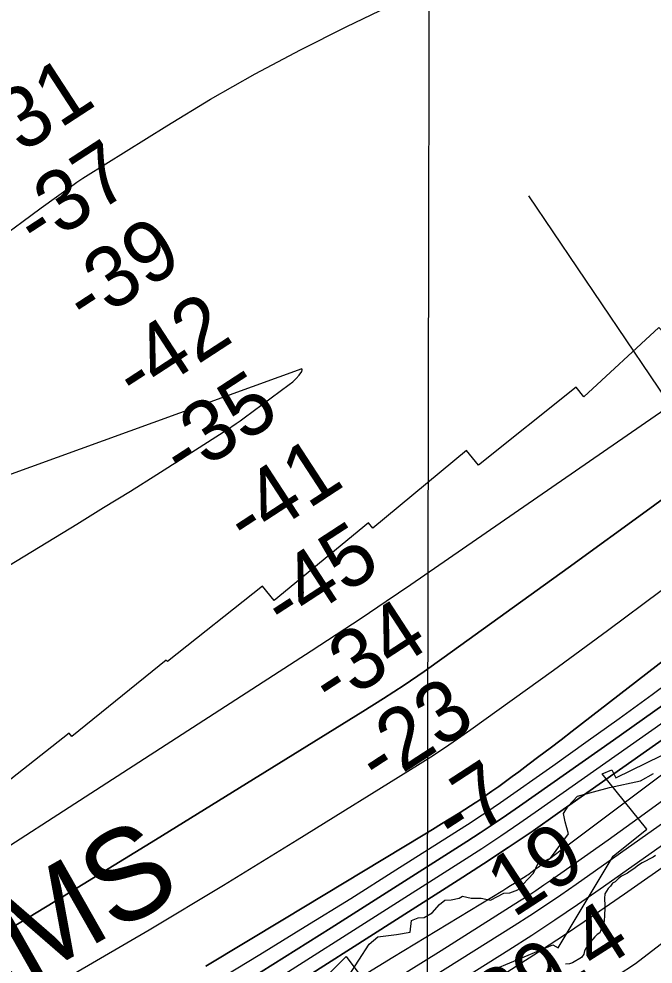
# Model space of a CAD drawing. Extents: x 3177385 to 3215275, y 903885 to 929304.
# Drawn here: x 3202058 to 3202756, y 915466 to 916506 of the extents above; entities that cross this region are included whole.
import ezdxf

# ---------------------------------------------------------------- set-up
doc = ezdxf.new("R2010")
doc.units = 0
for name, color, linetype in [('V-GRID-MAJR', 7, 'Continuous'), ('V-RIVR-EDGE', 7, 'Continuous'), ('V-RIVR-RANG', 7, 'Continuous'), ('V-RRAP-RVMT', 7, 'Continuous'), ('V-RRAP-RVMT-IDEN', 7, 'Continuous'), ('V-SITE-VEGE', 7, 'Continuous'), ('V-TOPO-DPTH', 7, 'Continuous'), ('V-TOPO-MAJR', 7, 'Continuous'), ('V-TOPO-MINR', 7, 'Continuous'), ('V-TOPO-WATR', 7, 'Continuous')]:
    doc.layers.add(name, color=color, linetype=linetype)

msp = doc.modelspace()

# ---------------------------------------------------------------- linework, layer by layer
at = {"layer": 'V-GRID-MAJR'}
msp.add_spline([(3202493.9, 909288.5), (3202507.2, 915348.3), (3202520.4, 921411.2), (3202533.6, 927474.2), (3202533.6, 927477.3)], degree=3, dxfattribs=at)
at = {"layer": 'V-RIVR-EDGE'}
msp.add_lwpolyline([(3202420.8, 915452.7), (3202443.5, 915487.9), (3202453.1, 915496.1), (3202473.5, 915498.7), (3202488.3, 915501.3), (3202490.1, 915513.9), (3202497.1, 915516.9), (3202504, 915517.3), (3202512.7, 915522.5), (3202520.6, 915531.6), (3202526.7, 915536.4), (3202533.6, 915536.8), (3202542.3, 915538.5), (3202546.2, 915540.7), (3202555.4, 915538.5), (3202566.7, 915538.4), (3202576.7, 915536.2), (3202591.5, 915544), (3202598, 915544.5), (3202606.7, 915547.9), (3202624.1, 915566.1), (3202628.9, 915576.5), (3202642.8, 915582.6), (3202662.5, 915609.5), (3202659, 915622.5), (3202656.9, 915631.7), (3202662.1, 915639.9), (3202672.6, 915650.8), (3202707.8, 915660.2), (3202741.7, 915667.5), (3202756.1, 915675.8)], dxfattribs=at)
at = {"layer": 'V-RIVR-RANG'}
msp.add_line((3203099.8, 915598.3), (3202619, 916311.3), dxfattribs=at)
at = {"layer": 'V-RRAP-RVMT'}
for points in [[(3202781.4, 916152.8), (3202777.8, 916149.5), (3202761.8, 916166.3), (3202679.4, 916090.2), (3202671.1, 916100.9), (3202563.5, 916015), (3202550.3, 916031.1), (3202447.3, 915945.5), (3202442.5, 915951.6), (3202339, 915866.2), (3202326.1, 915882), (3202221.6, 915798.8), (3202220.1, 915800.4), (3202116.5, 915716.6), (3202113.4, 915720.1), (3202018, 915645.1)], [(3202519.4, 915434.4), (3202645.4, 915487.3), (3202651.3, 915483.9), (3202711.7, 915584.7), (3202748.8, 915614.4), (3202699.7, 915675.2), (3202710.1, 915679.9), (3202714.8, 915670.9), (3202797.8, 915711.5)], [(3202351.4, 915407.7), (3202418, 915474.2), (3202459.7, 915418.9)]]:
    msp.add_lwpolyline(points, dxfattribs=at)
at = {"layer": 'V-SITE-VEGE'}
for p, q in [((3202758.3, 915585.5), (3202755.6, 915583.8)), ((3202739.7, 915574.8), (3202734.5, 915570.7)), ((3202743.5, 915577.6), (3202739.7, 915574.8)), ((3202755.6, 915583.8), (3202743.5, 915577.6)), ((3202727.3, 915566.2), (3202721, 915562.7)), ((3202730.4, 915568.3), (3202727.3, 915566.2)), ((3202734.5, 915570.7), (3202730.4, 915568.3)), ((3202711, 915555.1), (3202708.6, 915551.7)), ((3202713.8, 915556.5), (3202711, 915555.1)), ((3202717.6, 915560.3), (3202713.8, 915556.5)), ((3202721, 915562.7), (3202717.6, 915560.3)), ((3202702.7, 915543.4), (3202702, 915538.2)), ((3202706.2, 915549.3), (3202702.7, 915543.4)), ((3202708.6, 915551.7), (3202706.2, 915549.3)), ((3202702, 915538.2), (3202702.7, 915530.6)), ((3202702.7, 915527.5), (3202702, 915519.9)), ((3202702.7, 915530.6), (3202702.7, 915527.5)), ((3202701.7, 915513.3), (3202700.7, 915509.9)), ((3202702, 915519.9), (3202701.7, 915513.3)), ((3202698.3, 915503.3), (3202696.9, 915500.6)), ((3202700.7, 915509.9), (3202698.3, 915503.3)), ((3202691.7, 915496.1), (3202686.9, 915490.5)), ((3202694.1, 915498.5), (3202691.7, 915496.1)), ((3202696.9, 915500.6), (3202694.1, 915498.5)), ((3202680.3, 915480.5), (3202679.6, 915477.1)), ((3202682, 915484), (3202680.3, 915480.5)), ((3202684.1, 915486.4), (3202682, 915484)), ((3202686.9, 915490.5), (3202684.1, 915486.4)), ((3202676.8, 915473.3), (3202666.8, 915467.4)), ((3202679.6, 915477.1), (3202676.8, 915473.3)), ((3202663.7, 915466.4), (3202659.2, 915466)), ((3202666.8, 915467.4), (3202663.7, 915466.4))]:
    msp.add_line(p, q, dxfattribs=at)
at = {"layer": 'V-TOPO-DPTH'}
for points in [[(3204009.7, 916943), (3203424.3, 916473.1), (3203420.3, 916469.9), (3203416.4, 916466.8), (3203412.5, 916463.7), (3203408.6, 916460.5), (3203402.5, 916455.6), (3203399, 916452.9), (3203397.3, 916451.5), (3203396.9, 916451.2), (3203019.1, 916165.7), (3202930.4, 916099.1), (3202841.4, 916032.9), (3202751.9, 915967.3), (3202662.2, 915902), (3202525.9, 915803.6), (3202504, 915788.1), (3202481.8, 915772.9), (3202459.3, 915758.2), (3202436.6, 915743.8), (3202208.4, 915602.8), (3202106.3, 915540.1), (3202003.9, 915477.9)], [(3202003.9, 915477.9), (3202106.3, 915540.1), (3202208.4, 915602.8), (3202436.6, 915743.8), (3202459.3, 915758.2), (3202481.8, 915772.9), (3202504, 915788.1), (3202525.9, 915803.6), (3202662.2, 915902), (3202751.9, 915967.3), (3202841.4, 916032.9), (3202930.4, 916099.1), (3203019.1, 916165.7), (3203396.9, 916451.2), (3203397.3, 916451.5), (3203399, 916452.9), (3203402.5, 916455.6), (3203408.6, 916460.5), (3203412.5, 916463.7), (3203416.4, 916466.8), (3203420.3, 916469.9), (3203424.3, 916473.1), (3204009.7, 916943)], [(3202016.8, 915223.8), (3202541.4, 915558.3), (3202569, 915576.2), (3202596.4, 915594.3), (3202623.6, 915612.8), (3202650.6, 915631.6), (3202866.1, 915783.5), (3202976.9, 915862.3), (3203087.3, 915941.8), (3203197, 916022.2), (3203306.2, 916103.2), (3203504.1, 916251.4), (3203514, 916258.9), (3203523.8, 916266.4), (3203533.7, 916274), (3203543.4, 916281.7), (3203613.7, 916337.4), (3203658.4, 916373.2), (3203702.9, 916409.3), (3203747.1, 916445.7), (3203791, 916482.5), (3203970.9, 916634.7)], [(3203970.9, 916634.7), (3203791, 916482.5), (3203747.1, 916445.7), (3203702.9, 916409.3), (3203658.4, 916373.2), (3203613.7, 916337.4), (3203543.4, 916281.7), (3203533.7, 916274), (3203523.8, 916266.4), (3203514, 916258.9), (3203504.1, 916251.4), (3203306.2, 916103.2), (3203197, 916022.2), (3203087.3, 915941.8), (3202976.9, 915862.3), (3202866.1, 915783.5), (3202650.6, 915631.6), (3202623.6, 915612.8), (3202596.4, 915594.3), (3202569, 915576.2), (3202541.4, 915558.3), (3202016.8, 915223.8)], [(3202932.2, 915928), (3202666.5, 915722.2), (3202654.4, 915712.9), (3202642.3, 915703.6), (3202630.1, 915694.3), (3202617.9, 915685.1), (3202608, 915677.7), (3202600.7, 915672.3), (3202593.3, 915666.8), (3202585.9, 915661.5), (3202578.4, 915656.2), (3202566.7, 915648), (3202565.1, 915646.8), (3202561.8, 915644.6), (3202560.1, 915643.6), (3202543.3, 915632.9), (3202533.2, 915626.5), (3202523.1, 915620.2), (3202512.9, 915614), (3202502.7, 915607.8), (3202350.2, 915515.9), (3202263.7, 915463.9)], [(3202932.2, 915928), (3202666.5, 915722.2), (3202654.4, 915712.9), (3202642.3, 915703.6), (3202630.1, 915694.3), (3202617.9, 915685.1), (3202608, 915677.7), (3202600.7, 915672.3), (3202593.3, 915666.8), (3202585.9, 915661.5), (3202578.4, 915656.2), (3202566.7, 915648), (3202565.1, 915646.8), (3202561.8, 915644.6), (3202560.1, 915643.6), (3202543.3, 915632.9), (3202533.2, 915626.5), (3202523.1, 915620.2), (3202512.9, 915614), (3202502.7, 915607.8), (3202350.2, 915515.9), (3202263.7, 915463.9)], [(3202119, 915455.7), (3202201.4, 915503.7), (3202283.1, 915552.8), (3202364.4, 915602.6), (3202496.4, 915684.8), (3202511.3, 915694.2), (3202526.1, 915703.9), (3202540.6, 915713.9), (3202555.1, 915724.1), (3202645.9, 915789.6), (3202705.4, 915833), (3202764.5, 915876.9)], [(3202119, 915455.7), (3202201.4, 915503.7), (3202283.1, 915552.8), (3202364.4, 915602.6), (3202496.4, 915684.8), (3202511.3, 915694.2), (3202526.1, 915703.9), (3202540.6, 915713.9), (3202555.1, 915724.1), (3202645.9, 915789.6), (3202705.4, 915833), (3202764.5, 915876.9)], [(3202311.9, 915449.4), (3202401.5, 915505.9), (3202550.7, 915600.9), (3202565.4, 915610.4), (3202579.9, 915620), (3202594.4, 915629.8), (3202608.7, 915639.7), (3202712, 915712.4), (3202777.7, 915758.9)], [(3202777.7, 915758.9), (3202712, 915712.4), (3202608.7, 915639.7), (3202594.4, 915629.8), (3202579.9, 915620), (3202565.4, 915610.4), (3202550.7, 915600.9), (3202401.5, 915505.9), (3202311.9, 915449.4)], [(3202470.1, 915448.2), (3202522.4, 915481), (3202608.8, 915535.5), (3202617.8, 915541.3), (3202626.7, 915547.1), (3202635.5, 915553.1), (3202644.3, 915559.2), (3202706.2, 915602.9), (3202745.7, 915631.2), (3202785, 915659.8)]]:
    msp.add_lwpolyline(points, dxfattribs=at)
at = {"layer": 'V-TOPO-MAJR'}
for points in [[(3201942.4, 915047.1), (3202590.8, 915454.7), (3202624.5, 915476.3), (3202658.1, 915498.2), (3202691.3, 915520.6), (3202724.3, 915543.4), (3203116.5, 915818.1), (3203196.6, 915875.1), (3203276.1, 915933), (3203354.7, 915992.1), (3203432.6, 916052.1), (3203558, 916150), (3203572.7, 916161.7), (3203587.4, 916173.5), (3203601.9, 916185.4), (3203616.4, 916197.4), (3203692.5, 916261.4), (3203744.9, 916305.6), (3203797.1, 916350), (3203849.1, 916394.7), (3203900.9, 916439.6), (3204029, 916551)], [(3202040.5, 916266.9), (3202061.5, 916282.5), (3202082.7, 916298), (3202119, 916324.2), (3202122.1, 916326.4), (3202125.2, 916328.5), (3202128.4, 916330.6), (3202131.5, 916332.7), (3202220.8, 916388.5), (3202269.1, 916417.6), (3202318, 916445.6), (3202367.8, 916472), (3202418.2, 916497.4), (3202519.5, 916546.5)], [(3203385.3, 916510.2), (3203366.6, 916496.3), (3203347.8, 916482.6), (3203328.8, 916469), (3203173.1, 916358.7), (3203076.1, 916290.3), (3202979, 916222.1), (3202881.5, 916154.3), (3202783.9, 916086.7), (3202489.2, 915883.4), (3202462, 915864.8), (3202434.6, 915846.4), (3202407.1, 915828.2), (3202379.5, 915810.2), (3201775.6, 915420.1)], [(3201417.2, 915521.1), (3202122, 915950.2), (3202151.4, 915968.3), (3202180.8, 915986.4), (3202210, 916004.8), (3202239.1, 916023.3), (3202287.9, 916054.6), (3202292.5, 916057.6), (3202297.1, 916060.7), (3202301.6, 916063.9), (3202306.1, 916067.1), (3202355.4, 916103.6), (3202359.3, 916106.8), (3202363, 916110.2), (3202366.3, 916114), (3202369.4, 916118), (3202369.6, 916119.7), (3202369.2, 916120.9), (3201692.5, 915875.6)]]:
    msp.add_lwpolyline(points, dxfattribs=at)
at = {"layer": 'V-TOPO-MINR'}
for points in [[(3202003.9, 915477.9), (3202106.3, 915540.1), (3202208.4, 915602.8), (3202436.6, 915743.8), (3202459.3, 915758.2), (3202481.8, 915772.9), (3202504, 915788.1), (3202525.9, 915803.6), (3202662.2, 915902), (3202751.9, 915967.3), (3202841.4, 916032.9), (3202930.4, 916099.1), (3203019.1, 916165.7), (3203396.9, 916451.2), (3203397.3, 916451.5), (3203399, 916452.9), (3203402.5, 916455.6), (3203408.6, 916460.5), (3203412.5, 916463.7), (3203416.4, 916466.8), (3203420.3, 916469.9), (3203424.3, 916473.1), (3204009.7, 916943)], [(3201978.8, 915222.5), (3202070, 915278.2), (3202160.7, 915334.6), (3202251.1, 915391.7), (3202546.1, 915579.6), (3202567.2, 915593.3), (3202588.2, 915607.1), (3202609, 915621.3), (3202629.7, 915635.6), (3202777.8, 915739.9), (3202872.3, 915806.9), (3202966.4, 915874.3), (3203060, 915942.4), (3203153.3, 916011), (3203507.6, 916273.2), (3203511.5, 916276), (3203515.3, 916278.9), (3203519.1, 916281.8), (3203522.9, 916284.8), (3203551.7, 916307.4), (3203569.8, 916321.8)], [(3202438.3, 915404.9), (3202602.8, 915508.5), (3202620, 915519.6), (3202637.2, 915530.8), (3202654.1, 915542.3), (3202670.9, 915554), (3202789.6, 915637.8), (3202865.3, 915692.2), (3202940.4, 915747.2), (3203014.6, 915803.5), (3203088.2, 915860.5), (3203202.7, 915950.6), (3203242.3, 915981.7), (3203282, 916012.7), (3203321.9, 916043.5), (3203361.8, 916074.2), (3203385.4, 916092.2), (3203413.5, 916113.8), (3203441.7, 916135.4), (3203469.8, 916157.1), (3203497.9, 916178.8), (3203526, 916200.5), (3203553.9, 916222.5)], [(3201986.5, 915101.5), (3202061.5, 915146.4), (3202135.9, 915192.1), (3202210.1, 915238.2), (3202596.8, 915481.6), (3202622.3, 915498), (3202647.6, 915514.6), (3202672.6, 915531.6), (3202697.5, 915548.8), (3202873, 915672.8), (3202984.8, 915753.2), (3203095.5, 915834.9), (3203204.8, 915918.7), (3203313.1, 916003.7), (3203545, 916189.3), (3203547.2, 916191.1), (3203549.5, 916192.9), (3203551.8, 916194.7), (3203554.1, 916196.4)], [(3201820.6, 914924.1), (3202062.6, 915061.3), (3202169.2, 915122.5), (3202275.4, 915184.4), (3202381, 915247.4), (3202486.1, 915311.1), (3202654.1, 915414), (3202674.8, 915426.9), (3202695.5, 915440), (3202716, 915453.3), (3202736.4, 915466.8), (3203420.5, 915994), (3203422.1, 915995.3), (3203453, 916020), (3203484, 916044.6), (3203515.2, 916069.1), (3203546.4, 916093.4), (3203549.3, 916095.7), (3203579, 916119)], [(3202263.7, 915463.9), (3202350.2, 915515.9), (3202502.7, 915607.8), (3202512.9, 915614), (3202523.1, 915620.2), (3202533.2, 915626.5), (3202543.3, 915632.9), (3202560.1, 915643.6), (3202561.8, 915644.6), (3202565.1, 915646.8), (3202566.7, 915648), (3202578.4, 915656.2), (3202585.9, 915661.5), (3202593.3, 915666.8), (3202600.7, 915672.3), (3202608, 915677.7), (3202617.9, 915685.1), (3202630.1, 915694.3), (3202642.3, 915703.6), (3202654.4, 915712.9), (3202666.5, 915722.2), (3202932.2, 915928)], [(3202119, 915455.7), (3202201.4, 915503.7), (3202283.1, 915552.8), (3202364.4, 915602.6), (3202496.4, 915684.8), (3202511.3, 915694.2), (3202526.1, 915703.9), (3202540.6, 915713.9), (3202555.1, 915724.1), (3202645.9, 915789.6), (3202705.4, 915833), (3202764.5, 915876.9)], [(3202404.8, 915434.2), (3202469.5, 915473.6), (3202590.2, 915547.1), (3202594.6, 915549.8), (3202598.9, 915552.5), (3202603.3, 915555.2), (3202607.6, 915557.9), (3202614.8, 915562.4), (3202616.3, 915563.4), (3202617.7, 915564.4), (3202622.8, 915568), (3202626.1, 915570.3), (3202629.4, 915572.7), (3202632.6, 915575.1), (3202635.8, 915577.5), (3202638.8, 915579.8), (3202643.5, 915583.4), (3202648.3, 915587), (3202653, 915590.5), (3202657.7, 915594.1), (3203044.6, 915883.9)], [(3202273, 915446.1), (3202323.2, 915476.6), (3202373.2, 915507.3), (3202423.1, 915538.3), (3202472.7, 915569.6), (3202555.4, 915622.3), (3202563.6, 915627.5), (3202571.7, 915632.9), (3202579.7, 915638.3), (3202587.7, 915643.8), (3202645.2, 915684.3), (3202681.8, 915710.2), (3202718.2, 915736.4), (3202754.5, 915762.8), (3202790.6, 915789.5)], [(3202311.9, 915449.4), (3202401.5, 915505.9), (3202550.7, 915600.9), (3202565.4, 915610.4), (3202579.9, 915620), (3202594.4, 915629.8), (3202608.7, 915639.7), (3202712, 915712.4), (3202777.7, 915758.9)], [(3202470.1, 915448.2), (3202522.4, 915481), (3202608.8, 915535.5), (3202617.8, 915541.3), (3202626.7, 915547.1), (3202635.5, 915553.1), (3202644.3, 915559.2), (3202706.2, 915602.9), (3202745.7, 915631.2), (3202785, 915659.8)]]:
    msp.add_lwpolyline(points, dxfattribs=at)
at = {"layer": 'V-TOPO-WATR'}
msp.add_lwpolyline([(3202016.8, 915223.8), (3202541.4, 915558.3), (3202569, 915576.2), (3202596.4, 915594.3), (3202623.6, 915612.8), (3202650.6, 915631.6), (3202866.1, 915783.5), (3202976.9, 915862.3), (3203087.3, 915941.8), (3203197, 916022.2), (3203306.2, 916103.2), (3203504.1, 916251.4), (3203514, 916258.9), (3203523.8, 916266.4), (3203533.7, 916274), (3203543.4, 916281.7), (3203613.7, 916337.4), (3203658.4, 916373.2), (3203702.9, 916409.3), (3203747.1, 916445.7), (3203791, 916482.5), (3203970.9, 916634.7)], dxfattribs=at)

# ---------------------------------------------------------------- texts
at = {"layer": 'V-RIVR-RANG'}
for s, rotation, p in [('-31', 33.0714, (3202036.5, 916341.2)), ('-37', 33.0714, (3202078.8, 916249.5)), ('-39', 33.0714, (3202133, 916165.4)), ('-42', 33.0714, (3202187.7, 916081.7)), ('-35', 33.0714, (3202239.5, 915996.1)), ('-41', 33.0714, (3202309.6, 915922.5)), ('-45', 33.0714, (3202350.6, 915829.8)), ('-34', 33.0714, (3202403, 915744.6)), ('-23', 33.0714, (3202454.6, 915658.9)), ('-7', 33.0714, (3202538.3, 915594)), ('19', 33.0714, (3202601.8, 915516.1)), ('39.4', 32.5483, (3202587.3, 915388.6))]:
    msp.add_text(s, height=67, rotation=rotation, dxfattribs=at).set_placement(p)
at = {"layer": 'V-RRAP-RVMT-IDEN'}
msp.add_text('ADAMS', height=100, rotation=29.5712, dxfattribs=at).set_placement((3201827.2, 915309.2))

doc.saveas('drawing.dxf')
